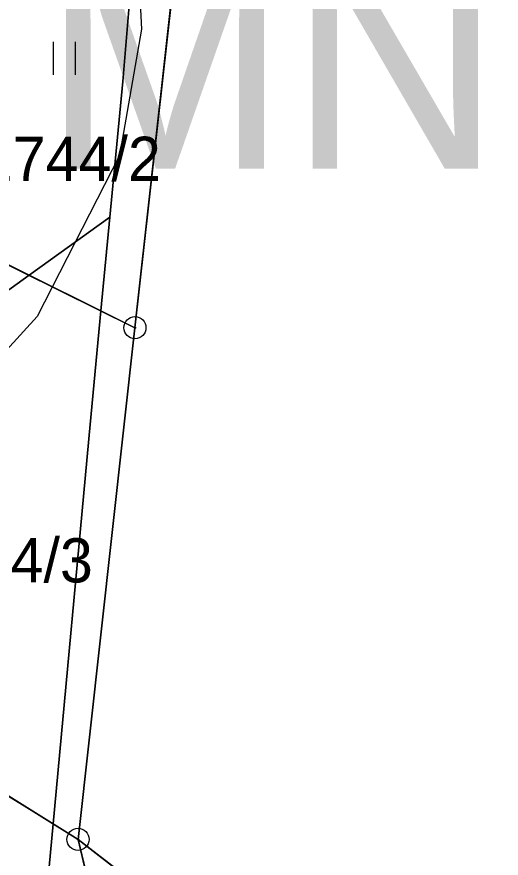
# Model space of a CAD drawing. Extents: x -706130 to -698555, y -971544 to -967260.
# Drawn here: x -703364.17 to -703342.3, y -970854.69 to -970816.67 of the extents above; entities that cross this region are included whole.
import ezdxf

# ---------------------------------------------------------------- set-up
doc = ezdxf.new("R2010")
doc.units = 0
for name, color, linetype in [('BPEJ hranice S', 7, 'Continuous'), ('BPEJ I-II trida ochrany S', 7, 'Continuous'), ('Hranice intravilán', 7, 'Continuous'), ('KN_Hranice_parcel', 7, 'Continuous'), ('KN_Parcelni cisla', 7, 'Continuous'), ('KN_Polygon parcely', 7, 'Continuous'), ('KN_POZEMKY_13_ZASTAVENA PLOCHA', 7, 'Continuous'), ('KN_POZEMKY_2_ORNA PUDA', 7, 'Continuous'), ('KN_POZEMKY_7_TTP', 7, 'Continuous'), ('KN_Značky bodu BP', 7, 'Continuous'), ('KN_Značky kultur', 7, 'Continuous'), ('Plochy smíšené nezastavěného území všeobecné S', 7, 'Continuous'), ('Plochy smíšené obytné venkovské S', 7, 'Continuous'), ('Plochy zemědělské všeobecné CELEK S', 7, 'Continuous'), ('Regulační bloky v krajině S', 7, 'Continuous'), ('Regulační bloky zastavěné S', 7, 'Continuous'), ('Regulační kódy v krajině S', 7, 'Continuous'), ('VÝŠKOPIS_vrstevnice zesílená', 7, 'Continuous'), ('Zastavene uzemi N', 7, 'Continuous'), ('Zastavene uzemi plochy N', 7, 'Continuous')]:
    doc.layers.add(name, color=color, linetype=linetype)

msp = doc.modelspace()

# ---------------------------------------------------------------- linework, layer by layer
at = {"layer": 'BPEJ hranice S'}
for points in [[(-703511.493, -970826.755), (-703487.954, -970832.642), (-703469.06, -970840.389), (-703458.611, -970843.043), (-703453.704, -970844.29), (-703453.558, -970844.327), (-703451.603, -970844.823), (-703449.547, -970845.346), (-703428.176, -970850.614), (-703421.765, -970850.513), (-703408.353, -970850.304), (-703393.176, -970847.825), (-703380.091, -970840.026), (-703378.619, -970839.149), (-703373.094, -970835.171), (-703370.987, -970833.655), (-703370.956, -970833.633), (-703363.621, -970828.353), (-703359.978, -970825.732), (-703359.389, -970819.602), (-703358.799, -970812.528)], [(-703358.799, -970812.528), (-703359.389, -970819.602), (-703359.978, -970825.732), (-703360.378, -970829.958), (-703360.863, -970835.097), (-703362.538, -970853.138), (-703362.883, -970856.857), (-703361.876, -970866.443), (-703361.701, -970867.794), (-703360.319, -970878.43), (-703360.286, -970881.098), (-703360.224, -970885.989), (-703360.209, -970887.166), (-703360.145, -970892.16), (-703364.215, -970904.554), (-703366.776, -970909.896), (-703368.33, -970913.141), (-703368.705, -970914.097), (-703373.463, -970926.243), (-703376.472, -970940.054), (-703377.102, -970944.148), (-703379.613, -970960.46), (-703382.492, -970993.969), (-703382.492, -970993.97)], [(-703362.883, -970856.857), (-703362.538, -970853.138), (-703360.863, -970835.097), (-703360.378, -970829.958), (-703359.978, -970825.732), (-703363.621, -970828.353), (-703370.956, -970833.633), (-703370.987, -970833.655), (-703373.094, -970835.171), (-703378.619, -970839.149), (-703380.091, -970840.026), (-703393.176, -970847.825), (-703408.353, -970850.304)]]:
    msp.add_lwpolyline(points, dxfattribs=at)
at = {"layer": 'BPEJ I-II trida ochrany S'}
for p, q in [((-703363.621, -970828.353), (-703370.956, -970833.633)), ((-703360.378, -970829.959), (-703363.621, -970828.353)), ((-703363.621, -970828.353), (-703363.621, -970828.353)), ((-703360.863, -970835.097), (-703360.378, -970829.959)), ((-703362.538, -970853.138), (-703360.863, -970835.097)), ((-703365.99, -970850.99), (-703362.538, -970853.138)), ((-703362.538, -970853.138), (-703362.538, -970853.138))]:
    msp.add_line(p, q, dxfattribs=at)
at = {"layer": 'Hranice intravilán'}
msp.add_lwpolyline([(-703437.55, -970805.26), (-703391.24, -970820.46), (-703385.16, -970822.61), (-703382.36, -970823.46), (-703375.23, -970825.61), (-703375.43, -970827.86), (-703384, -970850.23), (-703384.61, -970882.12), (-703379.84, -970879.04), (-703359.8, -970881.15), (-703325.48, -970887.18), (-703322.73, -970883.71), (-703361.41, -970853.84), (-703372.11, -970847.25), (-703370.59, -970828.85), (-703368.88, -970798.82)], dxfattribs=at)
at = {"layer": 'KN_Hranice_parcel'}
for p, q in [((-703358.84, -970830.72), (-703355, -970796.22)), ((-703369.06, -970825.66), (-703358.84, -970830.72)), ((-703361.41, -970853.84), (-703358.84, -970830.72)), ((-703361.41, -970853.84), (-703365.99, -970850.99))]:
    msp.add_line(p, q, dxfattribs=at)
for points in [[(-703359.44, -970867.07), (-703359.26, -970862.78), (-703361.41, -970853.84)], [(-703361.41, -970853.84), (-703322.73, -970883.71), (-703325.48, -970887.18)]]:
    msp.add_lwpolyline(points, dxfattribs=at)
at = {"layer": 'KN_Polygon parcely'}
for points in [[(-703218.77, -970874.45), (-703221.56, -970864.95), (-703246.9, -970836.79), (-703252.48, -970822.52), (-703251.36, -970811.71), (-703338.12, -970775.63), (-703354.08, -970769.21), (-703356.16, -970787.98), (-703355, -970796.22), (-703358.84, -970830.72), (-703361.41, -970853.84), (-703322.73, -970883.71), (-703325.48, -970887.18), (-703311.29, -970891.69), (-703283.26, -970899.43), (-703218.04, -970912.72)], [(-703369.06, -970825.66), (-703358.84, -970830.72), (-703355, -970796.22)], [(-703370.59, -970828.85), (-703372.11, -970847.25), (-703365.99, -970850.99), (-703361.41, -970853.84), (-703358.84, -970830.72), (-703369.06, -970825.66)], [(-703379.28, -970850.79), (-703379.76, -970867.92), (-703361.74, -970868.88), (-703361.67, -970866.96), (-703359.44, -970867.07), (-703359.26, -970862.78), (-703361.41, -970853.84), (-703365.99, -970850.99)], [(-703359.8, -970881.15), (-703325.48, -970887.18), (-703322.73, -970883.71), (-703361.41, -970853.84), (-703359.26, -970862.78), (-703359.44, -970867.07)]]:
    msp.add_lwpolyline(points, close=True, dxfattribs=at)
at = {"layer": 'KN_POZEMKY_13_ZASTAVENA PLOCHA'}
for p, q in [((-703365.99, -970850.99), (-703361.41, -970853.84)), ((-703361.41, -970853.84), (-703359.26, -970862.78))]:
    msp.add_line(p, q, dxfattribs=at)
at = {"layer": 'KN_POZEMKY_2_ORNA PUDA'}
for p, q in [((-703359.26, -970862.78), (-703361.41, -970853.84)), ((-703361.41, -970853.84), (-703322.73, -970883.71))]:
    msp.add_line(p, q, dxfattribs=at)
at = {"layer": 'KN_POZEMKY_7_TTP'}
for p, q in [((-703355, -970796.22), (-703358.84, -970830.72)), ((-703358.84, -970830.72), (-703355, -970796.22)), ((-703358.84, -970830.72), (-703369.06, -970825.66)), ((-703369.06, -970825.66), (-703358.84, -970830.72)), ((-703358.84, -970830.72), (-703361.41, -970853.84)), ((-703361.41, -970853.84), (-703358.84, -970830.72)), ((-703361.41, -970853.84), (-703365.99, -970850.99)), ((-703322.73, -970883.71), (-703361.41, -970853.84))]:
    msp.add_line(p, q, dxfattribs=at)
at = {"layer": 'KN_Značky bodu BP'}
for centre, radius in [((-703358.84, -970830.72), 0.5), ((-703358.84, -970830.72), 0.0303), ((-703361.41, -970853.84), 0.5), ((-703361.41, -970853.84), 0.0303)]:
    msp.add_circle(centre, radius, dxfattribs=at)
at = {"layer": 'KN_Značky kultur'}
for p, q in [((-703362.521, -970819.3), (-703362.521, -970817.8)), ((-703361.52, -970819.3), (-703361.52, -970817.8))]:
    msp.add_line(p, q, dxfattribs=at)
at = {"layer": 'Plochy smíšené nezastavěného území všeobecné S'}
for p, q in [((-703357.307, -970816.951), (-703355, -970796.22)), ((-703358.84, -970830.72), (-703357.307, -970816.951)), ((-703369.06, -970825.66), (-703358.84, -970830.72))]:
    msp.add_line(p, q, dxfattribs=at)
at = {"layer": 'Plochy smíšené obytné venkovské S'}
for p, q in [((-703358.84, -970830.72), (-703369.06, -970825.66)), ((-703361.41, -970853.84), (-703358.84, -970830.72))]:
    msp.add_line(p, q, dxfattribs=at)
msp.add_lwpolyline([(-703359.44, -970867.07), (-703359.26, -970862.78), (-703361.41, -970853.84)], dxfattribs=at)
at = {"layer": 'Plochy zemědělské všeobecné CELEK S'}
for p, q in [((-703355, -970796.22), (-703358.84, -970830.72)), ((-703358.84, -970830.72), (-703361.41, -970853.84)), ((-703361.41, -970853.84), (-703359.26, -970862.78))]:
    msp.add_line(p, q, dxfattribs=at)
at = {"layer": 'Regulační bloky v krajině S'}
for p, q in [((-703355, -970796.22), (-703358.84, -970830.72)), ((-703357.307, -970816.951), (-703355, -970796.22)), ((-703358.84, -970830.72), (-703357.307, -970816.951)), ((-703369.06, -970825.66), (-703358.84, -970830.72)), ((-703358.84, -970830.72), (-703361.41, -970853.84)), ((-703361.41, -970853.84), (-703359.26, -970862.78))]:
    msp.add_line(p, q, dxfattribs=at)
at = {"layer": 'Regulační bloky zastavěné S'}
for p, q in [((-703358.84, -970830.72), (-703369.06, -970825.66)), ((-703361.41, -970853.84), (-703358.84, -970830.72))]:
    msp.add_line(p, q, dxfattribs=at)
msp.add_lwpolyline([(-703359.44, -970867.07), (-703359.26, -970862.78), (-703361.41, -970853.84)], dxfattribs=at)
at = {"layer": 'VÝŠKOPIS_vrstevnice zesílená'}
msp.add_lwpolyline([(-703359.111, -970805.821), (-703358.54, -970817.235), (-703359.539, -970822.942), (-703363.249, -970830.218), (-703376.66, -970844.913), (-703381.511, -970854.615), (-703382.794, -970860.036), (-703383.65, -970871.45), (-703381.511, -970905.691), (-703383.508, -970914.108), (-703388.502, -970919.244), (-703394.636, -970919.815)], dxfattribs=at)
at = {"layer": 'Zastavene uzemi N'}
msp.add_lwpolyline([(-703437.55, -970805.26), (-703391.24, -970820.46), (-703385.16, -970822.61), (-703382.36, -970823.46), (-703375.23, -970825.61), (-703375.43, -970827.86), (-703384, -970850.23), (-703384.61, -970882.12), (-703385.88, -970899.31), (-703381.6, -970916.74), (-703381.44, -970919.86), (-703382.11, -970937.93), (-703384.839, -970947.259), (-703348.179, -970954.542), (-703343.15, -970919.73), (-703368.03, -970914.24), (-703359.88, -970886.03), (-703359.8, -970881.15), (-703359.44, -970867.07), (-703359.26, -970862.78), (-703361.41, -970853.84), (-703358.84, -970830.72), (-703369.06, -970825.66), (-703364.689, -970816.507)], dxfattribs=at)
at = {"layer": 'Zastavene uzemi plochy N'}
msp.add_lwpolyline([(-703384.839, -970947.259), (-703348.179, -970954.542), (-703343.15, -970919.73), (-703368.03, -970914.24), (-703359.88, -970886.03), (-703359.8, -970881.15), (-703359.44, -970867.07), (-703359.26, -970862.78), (-703361.41, -970853.84), (-703358.84, -970830.72), (-703369.06, -970825.66), (-703364.689, -970816.507)], dxfattribs=at)

# ---------------------------------------------------------------- texts
at = {"layer": 'KN_Parcelni cisla'}
for s, p in [('1744/2', (-703365.85, -970824.09)), ('1744/3', (-703368.92, -970842.23))]:
    msp.add_text(s, height=2, dxfattribs=at).set_placement(p)
at = {"layer": 'Regulační kódy v krajině S'}
msp.add_text('MN', height=10, dxfattribs=at).set_placement((-703363.051, -970823.532))

doc.saveas('drawing.dxf')
